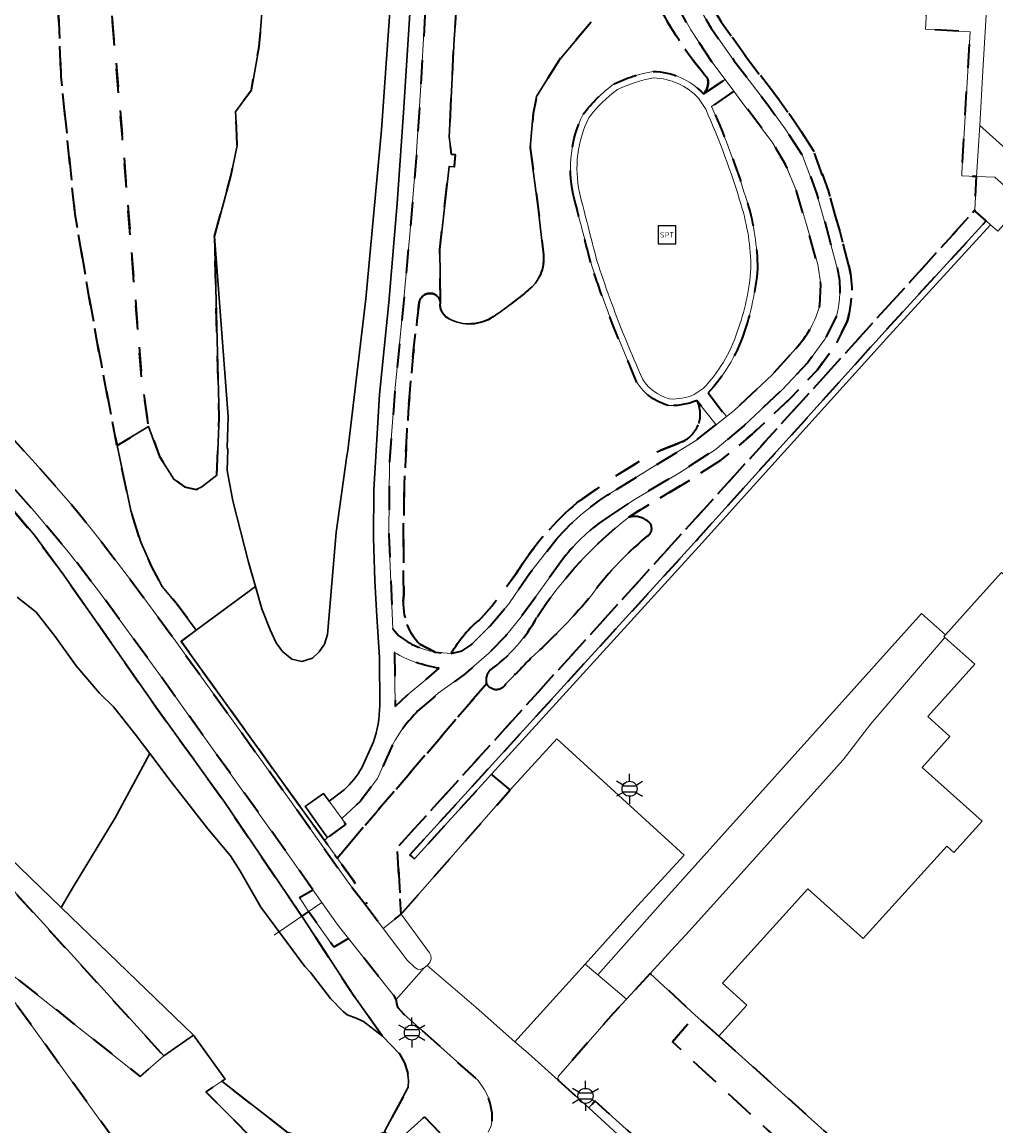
# Model space of a CAD drawing. Extents: x 105780 to 185197, y 477999 to 525027.
# Tile 341 of 562: x 107136 to 107218, y 479604 to 479697. Entities that reach past the tile are written whole.
import ezdxf
from ezdxf.enums import TextEntityAlignment as Align

# ---------------------------------------------------------------- set-up
doc = ezdxf.new("R2010")
doc.units = 0
doc.linetypes.add('XX-HIDDEN', pattern=[4, 2, -2])
for name, color, linetype, lineweight in [('B-GV-GR-HAAG_01-G', 252, 'GR-HAAG1', 13), ('B-GV-GR-MATERIAALGRENS-G', 252, 'XX-HIDDEN', 35), ('B-RO-IE-MEUBILAIR_WEGMEUBILAIR-S', 252, 'Continuous', 25), ('B-RO-IE-TERREINAFSCHEIDING_KUNSTMATIG_HEKWERK-G', 252, 'IE-TERREINAFSCHEIDING-KUNSTMATIG', 18), ('B-WE-GW-WATERGANG_SLOOT_INSTEEK-G', 252, 'Continuous', 30), ('B-XX-KG-KADASTRAAL_BEBOUWING-G', 252, 'Continuous', 20), ('B1-WE-OG-TERREIN_ERF-GV', 252, 'Continuous', 18), ('B1-WE-VH-VERHARDING_ASFALT-GV', 252, 'Continuous', 18), ('B1-WE-VH-VERHARDING_BETONSTRAATSTEEN-GV', 252, 'Continuous', 18), ('B1-WE-VH-VERHARDING_OPEN-GV', 252, 'Continuous', 18), ('B1-WE-VH-VERHARDING_STRAATBAKSTEEN-GV', 252, 'Continuous', 18), ('B1-WE-VH-VERHARDING_TEGEL-GV', 252, 'Continuous', 18), ('B1-WE-VH-VERHARDING_TEGEL_RUBBER-GV', 252, 'Continuous', 18)]:
    doc.layers.add(name, color=color, linetype=linetype, lineweight=lineweight)
doc.styles.add('NLCS-ISO', font='NLCS-ISO.ttf')
doc.linetypes.add('GR-HAAG1', pattern='A,6,[176,NLCS.shx,S=0.125,R=0,X=0,Y=0],-2', length=8)
doc.linetypes.add('IE-TERREINAFSCHEIDING-KUNSTMATIG', pattern='A,4,[82,NLCS.SHX,S=0.75,R=90,X=0,Y=0],4,-2', length=10)

# ---------------------------------------------------------------- blocks, each defined once
blk = doc.blocks.new('B-SIE-WEG_LICHTMAST-SO')
at = {"ltscale": 0.1}
for p, q in [((0, 1.27), (0, 2.53)), ((-1.1, 0.63), (-2.19, 1.27)), ((1.1, 0.63), (2.19, 1.27)), ((-1.1, -0.63), (-2.19, -1.27)), ((0, -1.27), (0, -2.53)), ((1.1, -0.63), (2.19, -1.27))]:
    blk.add_line(p, q, dxfattribs=at)
at = {"flags": 128}
for points in [[(-1.16, 0.5), (1.16, 0.5)], [(-1.16, -0.5), (1.16, -0.5)]]:
    blk.add_lwpolyline(points, dxfattribs=at)
at = {"ltscale": 0.1}
blk.add_circle((0, 0), 1.27, dxfattribs=at)
at = {"style": 'NLCS-ISO'}
blk.add_attdef('TYPE', text='', height=1.8, dxfattribs=at).set_placement((0, 2.53), align=Align.BOTTOM_CENTER)
blk = doc.blocks.new('SIE-WEG_SPEELTOESTEL-SO')
at = {"flags": 128}
blk.add_lwpolyline([(-0.75, -0.75), (0.75, -0.75), (0.75, 0.75), (-0.75, 0.75)], close=True, dxfattribs=at)
at = {"style": 'NLCS-ISO'}
blk.add_text('SPT', height=0.45, dxfattribs=at).set_placement((0, 0), align=Align.MIDDLE_CENTER)

msp = doc.modelspace()

# ---------------------------------------------------------------- linework, layer by layer
at = {"layer": 'B-GV-GR-HAAG_01-G', "flags": 128}
for points in [[(107187.182, 479654.915, 0.083243), (107179.465, 479646.541)], [(107188.577, 479654.709, 0.26805), (107187.182, 479654.915)], [(107188.618, 479653.232, 0.643864), (107188.577, 479654.709)], [(107183.816, 479648.06, -0.064944), (107188.618, 479653.232)], [(107178.931, 479643.052, 0.03017), (107183.816, 479648.06)], [(107179.465, 479646.541, -0.11002), (107175.443, 479641.985)], [(107176.797, 479640.877, 0.009794), (107178.931, 479643.052)], [(107175.443, 479641.985, 0.206024), (107175.196, 479640.918)], [(107175.196, 479640.918, 0.641747), (107176.797, 479640.877)]]:
    msp.add_lwpolyline(points, format="xyb", dxfattribs=at)
msp.add_lwpolyline([(107188.132, 479602.294), (107184.319, 479605.763), (107183.801, 479605.153), (107187.605, 479601.692), (107190.865, 479598.886), (107191.425, 479598.476), (107193.711, 479597.333), (107196.375, 479596.363), (107197.882, 479595.754), (107198.654, 479595.329), (107200.085, 479594.299), (107204.574, 479590.591), (107208.243, 479594.629), (107207.729, 479595.105), (107204.57, 479591.628), (107200.575, 479594.932), (107199.082, 479596.007), (107198.218, 479596.482), (107194.032, 479598.067), (107191.868, 479599.149)], close=True, dxfattribs=at)
at = {"layer": 'B-GV-GR-MATERIAALGRENS-G', "flags": 128}
for points in [[(107051.196, 480100.013), (107050.722, 480098.548), (107050.518, 480097.276), (107050.265, 480096.207), (107050.026, 480094.45), (107050.047, 480092.66), (107050.252, 480091.709), (107050.672, 480088.895), (107053.16, 480077.421), (107054.633, 480071.372), (107064.475, 480028.569), (107067.848, 480014.244), (107068.147, 480012.972), (107071.022, 480000), (107074.919, 479982.417), (107083.505, 479945.143), (107086.955, 479930.777), (107089.252, 479920.479), (107096.519, 479888.823), (107099.12, 479877.164), (107101.928, 479863.866), (107104.823, 479849.715), (107106.336, 479841.607), (107107.783, 479832.624), (107108.297, 479827.144), (107108.679, 479822.261), (107108.964, 479816.297), (107109.611, 479793.955), (107109.877, 479782.689), (107111.092, 479709.061), (107111.249, 479705.028), (107111.376, 479703.166), (107111.82, 479699.327), (107112.766, 479694.439), (107113.544, 479691.719), (107115.493, 479687.11), (107116.713, 479684.537), (107118, 479682.034), (107119.346, 479679.942), (107120.528, 479678.309), (107122.728, 479675.501), (107125.345, 479672.429), (107129.884, 479667.517), (107133.286, 479663.692), (107137.16, 479659.483), (107140.353, 479655.825), (107140.883, 479655.163), (107142.746, 479652.833), (107145.37, 479649.418), (107148.597, 479645.025), (107158.587, 479631.146), (107163.575, 479624.077), (107164.955, 479622.323), (107165.204, 479622.503), (107163.935, 479624.335), (107162.594, 479626.196), (107161.524, 479627.682), (107149.447, 479644.451), (107150.731, 479645.405), (107149.122, 479647.567), (107147.857, 479649.079), (107146.964, 479650.804), (107146.065, 479652.803), (107145.219, 479655.486), (107144.054, 479660.951), (107142.704, 479667.901), (107141.73, 479673.25), (107140.511, 479680.442), (107139.331, 479692.047), (107138.877, 479703.361), (107138.851, 479704.532), (107138.647, 479713.756), (107138.23, 479725.669), (107138.298, 479738.124), (107137.846, 479749.266), (107137.652, 479762.741), (107137.667, 479775.245), (107137.425, 479786.957), (107137.438, 479799.564), (107137.09, 479820.75), (107138.363, 479811.13), (107138.558, 479803.044), (107138.971, 479790.532), (107139.813, 479777.208), (107140.495, 479770.329), (107140.81, 479763.032), (107141.437, 479753.193), (107141.573, 479744.729), (107141.96, 479734.919), (107142.359, 479726.94), (107143.335, 479700.499), (107144.508, 479686.892), (107146.139, 479666.453), (107146.704, 479662.565), (107147.632, 479660.037), (107148.838, 479658.114), (107149.741, 479657.484), (107150.721, 479657.249), (107151.196, 479657.464), (107152.46, 479658.448), (107152.659, 479663.342), (107152.262, 479678.556), (107153.651, 479683.649), (107154.18, 479686.229), (107154.114, 479687.75), (107154.048, 479689.073), (107155.371, 479690.925), (107156.032, 479694.563), (107156.76, 479703.691), (107156.495, 479710.571), (107157.024, 479712.886), (107156.958, 479714.341), (107157.686, 479719.566), (107158.149, 479720.956), (107157.844, 479723.602), (107158.413, 479730.811), (107157.884, 479740.667), (107157.024, 479753.499), (107156.429, 479760.246), (107156.892, 479761.966), (107157.09, 479763.818), (107157.09, 479766.332), (107157.355, 479767.787), (107157.223, 479772.02), (107156.363, 479773.409), (107156.561, 479774.468), (107157.09, 479777.246), (107156.627, 479781.148), (107156.561, 479785.382), (107157.289, 479789.02), (107157.355, 479792.724), (107157.355, 479794.444), (107155.834, 479796.362), (107155.834, 479797.42), (107157.09, 479801.852), (107157.715, 479804.491), (107157.752, 479804.498), (107158.281, 479811.245), (107157.818, 479818.719), (107157.09, 479819.315), (107157.156, 479820.77), (107157.156, 479828.84), (107157.289, 479834.197), (107157.553, 479838.828), (107158.546, 479843.392), (107158.942, 479847.294), (107158.985, 479847.328), (107158.083, 479853.578), (107158.678, 479868.13), (107159.538, 479880.698), (107159.607, 479883.987), (107159.339, 479887.247), (107159.075, 479893.993), (107158.612, 479896.309), (107157.686, 479900.806), (107157.024, 479905.437), (107158.083, 479911.853), (107158.149, 479916.02), (107157.686, 479919.129), (107156.363, 479918.864), (107155.304, 479920.253), (107154.378, 479923.627), (107153.783, 479927.331), (107153.651, 479930.44), (107155.767, 479935.07), (107156.826, 479937.044), (107156.492, 479937.773), (107156.241, 479938.692), (107156.325, 479940.197), (107155.823, 479941.097), (107155.823, 479942.036), (107156.11, 479942.762), (107155.942, 479943.778), (107155.327, 479944.977), (107154.72, 479947.006), (107152.149, 479961.721), (107152.138, 479962.334), (107151.882, 479963.09), (107150.417, 479965.957), (107149.526, 479970.276), (107148.521, 479975.632), (107148.292, 479976.499), (107148.085, 479977.079), (107147.765, 479977.723), (107147.229, 479978.35), (107146.945, 479979.231), (107146.882, 479980.525), (107146.314, 479982.757), (107145.404, 479986.857), (107144.384, 479990.985), (107143.679, 479994.542), (107142.446, 479998.383), (107142.118, 480000), (107141.952, 480000.818), (107139.815, 480006.81), (107139.177, 480008.296), (107137.933, 480010.403), (107137.48, 480011.361), (107137.312, 480012.378), (107137.161, 480012.944), (107136.735, 480013.758), (107111.432, 480006.816), (107105.728, 480031.759), (107104.221, 480038.042), (107102.028, 480037.596), (107096.316, 480062.441), (107089.312, 480093.208), (107091.322, 480093.737), (107090.049, 480100.013)], [(107171.313, 479673.064), (107171.255, 479677.459), (107172.033, 479684.466), (107172.489, 479684.425), (107172.581, 479685.443), (107172.247, 479685.473), (107172.044, 479686.966), (107172.463, 479695.18), (107173.105, 479703.688), (107173.654, 479714.207), (107174.113, 479724.817), (107174.928, 479735.215), (107174.93, 479744.584), (107174.563, 479754.815), (107174.487, 479762.628), (107174.058, 479770.219), (107174.269, 479777.723), (107174.175, 479779.224)], [(107172.796, 479737.323), (107172.333, 479728.83), (107171.63, 479720.114), (107170.988, 479711.596), (107170.474, 479703.138), (107169.998, 479697.178), (107169.612, 479690.839), (107169.238, 479684.852), (107168.71, 479678.734), (107168.11, 479672.094), (107167.49, 479665.826), (107167.01, 479659.668), (107166.953, 479653.44), (107167.282, 479645.514), (107167.807, 479644.931)], [(107175.196, 479640.918), (107165.859, 479630.011), (107162.594, 479626.196), (107163.935, 479624.335), (107165.204, 479622.503), (107164.955, 479622.323), (107166.469, 479620.262), (107167.996, 479621.488), (107167.65, 479627.071), (107216.338, 479680.782), (107216.387, 479681.941), (107216.457, 479683.616), (107215.227, 479683.675), (107215.241, 479683.922), (107215.926, 479695.81), (107212.155, 479696.029), (107212.582, 479703.391)], [(107192.036, 479700.528), (107192.845, 479698.27), (107194.105, 479696.107), (107196.021, 479693.404), (107198.885, 479689.668), (107200.346, 479687.638), (107201.805, 479685.385), (107203.024, 479682.126), (107203.975, 479678.735), (107204.76, 479675.784)], [(107193.02, 479700.748), (107193.755, 479698.694), (107194.947, 479696.649), (107196.826, 479693.998), (107199.688, 479690.264), (107201.172, 479688.202), (107202.704, 479685.837), (107203.975, 479682.437), (107204.94, 479678.999), (107205.732, 479676.02)], [(107205.732, 479676.02), (107204.94, 479678.999), (107203.975, 479682.437), (107202.704, 479685.837), (107201.172, 479688.202), (107199.688, 479690.264), (107196.826, 479693.998), (107194.947, 479696.649), (107193.755, 479698.694), (107193.02, 479700.748)], [(107193.454, 479690.581), (107195.279, 479691.783), (107194.159, 479693.275), (107192.391, 479695.964), (107191.213, 479698.093)], [(107184.009, 479696.628), (107181.296, 479693.429), (107179.395, 479690.355), (107179.105, 479688.921), (107178.86, 479686.029), (107179.543, 479680.916), (107179.978, 479677.033)], [(107196.009, 479690.81), (107194.15, 479689.503), (107194.453, 479688.815)], [(107203.261, 479672.756), (107203.355, 479674.529), (107203.084, 479676.206), (107202.135, 479679.587), (107201.298, 479682.391), (107200.379, 479684.639), (107199.263, 479686.516), (107196.699, 479689.891), (107196.009, 479690.81)], [(107187.857, 479666.263), (107185.77, 479671.263), (107184.918, 479673.557)], [(107204.677, 479671.856), (107203.697, 479669.913), (107202.258, 479667.952), (107200.09, 479665.649), (107196.892, 479662.656), (107194.45, 479660.602), (107191.433, 479658.667), (107187.702, 479656.45), (107185.487, 479654.969)], [(107205.57, 479671.406), (107204.552, 479669.388), (107203.028, 479667.311), (107200.796, 479664.941), (107197.556, 479661.908), (107195.044, 479659.795), (107191.959, 479657.816), (107188.236, 479655.604), (107187.182, 479654.915)], [(107187.182, 479654.915), (107188.236, 479655.604), (107191.959, 479657.816), (107195.044, 479659.795), (107197.556, 479661.908), (107200.796, 479664.941), (107203.028, 479667.311), (107204.552, 479669.388), (107205.57, 479671.406)], [(107193.844, 479665.386), (107195.389, 479663.395), (107196.043, 479663.913), (107199.248, 479666.915), (107201.239, 479669.135)], [(107186.125, 479657.247), (107189.544, 479659.353), (107192.801, 479661.346), (107194.518, 479662.706), (107192.893, 479664.747)], [(107191.675, 479661.269), (107189.035, 479660.214), (107185.573, 479658.081), (107182.792, 479656.127)], [(107182.792, 479656.127), (107185.573, 479658.081), (107189.035, 479660.214), (107191.675, 479661.269)], [(107172.21, 479643.432), (107173.12, 479643.66), (107173.878, 479644.163), (107175.504, 479645.755), (107177.054, 479647.629), (107178.817, 479650.161), (107181.051, 479653.027)], [(107181.677, 479651.46), (107178.102, 479646.532), (107176.794, 479644.909), (107175.385, 479643.463), (107173.269, 479641.634), (107171.119, 479640.086), (107169.405, 479638.593)], [(107169.562, 479644.213), (107170.867, 479643.545), (107172.21, 479643.432)], [(107170.867, 479643.545), (107169.562, 479644.213)], [(107167.442, 479643.517), (107167.495, 479638.978), (107168.67, 479640.073), (107169.825, 479641.008), (107171.198, 479642.198)], [(107167.273, 479635.753), (107166.011, 479632.911), (107164.557, 479630.994), (107162.983, 479629.522), (107163.324, 479629.051), (107163.228, 479628.968), (107162.08, 479628.137), (107161.781, 479627.92), (107161.524, 479627.682), (107162.594, 479626.196), (107165.859, 479630.011), (107175.196, 479640.918)]]:
    msp.add_lwpolyline(points, dxfattribs=at)
for points in [[(107143.335, 479700.499), (107142.359, 479726.94), (107141.96, 479734.919), (107141.573, 479744.729), (107141.437, 479753.193), (107140.81, 479763.032), (107140.495, 479770.329), (107139.813, 479777.208), (107138.971, 479790.532), (107138.558, 479803.044), (107138.363, 479811.13), (107137.09, 479820.75), (107137.438, 479799.564), (107137.425, 479786.957), (107137.667, 479775.245), (107137.652, 479762.741), (107137.846, 479749.266), (107138.298, 479738.124), (107138.23, 479725.669), (107138.647, 479713.756), (107138.851, 479704.532), (107138.877, 479703.361), (107139.331, 479692.047), (107140.511, 479680.442), (107141.73, 479673.25), (107142.704, 479667.901), (107144.054, 479660.951), (107146.704, 479662.565), (107146.139, 479666.453), (107144.508, 479686.892)], [(107160.554, 479623.528), (107158.593, 479626.34), (107147.574, 479641.752), (107142.494, 479648.722), (107139.977, 479651.968), (107137.066, 479655.439), (107125.679, 479668.16), (107122.594, 479671.513), (107120.874, 479673.493), (107119.046, 479675.711), (107117.441, 479677.916), (107116.138, 479679.598), (107114.821, 479681.16), (107113.581, 479682.312), (107112.297, 479683.139), (107111.174, 479683.645), (107109.97, 479683.926), (107108.602, 479683.93), (107107.036, 479683.553), (107103.494, 479682.056), (107091.961, 479676.019), (107089.324, 479674.593), (107086.774, 479673.117), (107084.111, 479671.313), (107081.941, 479669.674), (107079.975, 479668.074), (107078.065, 479666.253), (107076.294, 479664.332), (107074.646, 479662.261), (107073.338, 479660.333), (107071.77, 479657.715), (107070.674, 479655.45), (107068.751, 479650.362), (107066.909, 479643.924), (107062.207, 479625.228), (107057.265, 479605.02), (107056.412, 479601.819), (107055.332, 479598.032), (107054.16, 479594.568), (107053.213, 479592.529), (107052.229, 479590.591), (107050.441, 479587.917), (107048.176, 479585.13), (107045.666, 479582.611), (107043.615, 479580.958), (107041.358, 479579.368), (107039.046, 479577.932), (107036.678, 479576.716), (107034.391, 479575.725), (107032.302, 479575.046), (107030.122, 479574.587), (107026.765, 479574.016), (107021.88, 479573.703), (107012.648, 479573.215), (107010.765, 479573.115), (107010.803, 479572.777), (107010.819, 479572.639), (107010.615, 479572.627), (107010.885, 479571.972), (107011.317, 479571.759), (107012.038, 479571.638), (107012.566, 479571.769), (107013.032, 479571.557), (107026.24, 479572.243), (107035.235, 479574.683), (107039.007, 479576.597), (107041.927, 479578.389), (107044.386, 479580.12), (107047.09, 479582.386), (107049.468, 479584.697), (107052.112, 479588.159), (107053.841, 479591.191), (107055.095, 479594.041), (107056.368, 479597.611), (107057.429, 479601.449), (107058.322, 479605.18), (107059.644, 479611.179), (107062.033, 479621.512), (107065.319, 479634.602), (107067.997, 479644.992), (107071.002, 479653.799), (107072.771, 479657.327), (107073.257, 479658.125), (107074.702, 479660.5), (107077.065, 479663.528), (107080.19, 479666.83), (107083.518, 479669.504), (107087.33, 479671.949), (107091.661, 479674.131), (107096.681, 479676.09), (107101.611, 479677.498), (107105.36, 479678.128), (107108.656, 479678.355), (107111.098, 479677.759), (107113.253, 479677.003), (107115.622, 479675.84), (107117.766, 479674.023), (107122.269, 479669.214), (107130.5, 479660.499), (107134.594, 479656.348), (107137.089, 479653.392), (107139.574, 479650.043), (107147.328, 479638.941), (107153.132, 479630.89), (107159.566, 479621.398), (107159.625, 479621.307), (107160.183, 479621.688), (107159.425, 479622.889)], [(107177.187, 479631.937), (107175.6, 479633.269), (107169.105, 479626.141), (107168.734, 479626.476), (107192.985, 479653.09), (107197.824, 479658.455), (107208.776, 479670.597), (107217.28, 479679.88), (107216.352, 479680.712), (107216.338, 479680.782), (107167.65, 479627.071), (107167.996, 479621.488)], [(107118.742, 479611.429), (107120.497, 479613.136), (107124.294, 479618), (107121.551, 479620.471), (107119.162, 479622.761), (107117.304, 479624.444), (107116.236, 479625.221), (107114.09, 479626.442), (107112.586, 479627.645), (107110.795, 479629.942), (107109.46, 479632.028), (107108.822, 479634.544), (107108.835, 479635.338), (107108.925, 479636.187), (107109.387, 479636.99), (107109.912, 479637.69), (107110.614, 479638.338), (107111.501, 479638.955), (107112.422, 479639.179), (107113.257, 479639.253), (107114.01, 479639.09), (107114.736, 479638.745), (107115.509, 479638.292), (107116.265, 479637.691), (107117.478, 479636.491), (107122.862, 479630.445), (107126.403, 479625.887), (107127.558, 479623.781), (107127.844, 479623.661), (107128.381, 479623.333), (107129.262, 479622.435), (107131.288, 479619.754), (107131.802, 479619.074), (107145.994, 479607.812), (107147.986, 479609.529), (107130.8, 479628.4), (107126.723, 479632.428), (107117.38, 479642.855), (107115.471, 479644.61), (107113.56, 479645.844), (107112.655, 479646.305), (107111.603, 479646.621), (107110.481, 479646.784), (107109.255, 479646.867), (107107.995, 479646.86), (107106.793, 479646.686), (107105.709, 479646.39), (107104.732, 479645.979), (107103.529, 479645.331), (107102.464, 479644.54), (107101.59, 479643.693), (107100.621, 479642.589), (107099.928, 479641.562), (107099.612, 479640.625), (107102.826, 479629.058), (107103.505, 479624.368), (107103.418, 479623.049), (107102.253, 479615.498), (107100.86, 479606.465), (107096.309, 479571.716), (107096.235, 479563.254), (107096.384, 479562.089), (107097.273, 479559.701), (107097.887, 479558.425), (107099.175, 479556.727), (107100.488, 479555.496), (107113.134, 479548.131), (107128.379, 479539.827), (107129.2, 479539.38), (107145.808, 479530.084), (107151.067, 479527.663), (107152.164, 479527.308), (107153.159, 479527.277), (107154.355, 479527.502), (107155.489, 479527.819), (107156.483, 479528.247), (107157.166, 479528.66), (107157.877, 479529.214), (107158.471, 479529.823), (107159.471, 479531.163), (107159.724, 479531.843), (107159.818, 479532.625), (107159.776, 479533.343), (107159.395, 479534.212), (107157.234, 479543.585), (107157.208, 479546.452), (107155.632, 479546.643), (107154.785, 479546.484), (107153.758, 479546.013), (107152.805, 479545.396), (107151.494, 479544.446), (107150.495, 479543.523), (107148.039, 479540.983), (107142.673, 479542.345), (107139.693, 479543.148), (107137.093, 479544.222), (107135.843, 479544.871), (107127.931, 479549.958), (107123.362, 479552.205), (107118.104, 479555.149), (107111.614, 479559.074), (107109.044, 479561.004), (107107.779, 479562.325), (107107.078, 479563.396), (107106.595, 479564.602), (107106.212, 479565.992), (107105.963, 479567.51), (107106.034, 479571.98), (107106.472, 479576.427), (107107.202, 479583.831), (107107.006, 479584.375), (107106.85, 479585.077), (107106.831, 479585.519), (107106.893, 479585.919), (107107.344, 479587.002), (107107.604, 479587.472), (107107.798, 479588.011), (107108.205, 479591.225), (107108.941, 479599.937), (107109.127, 479601.739), (107110.471, 479607.849), (107111.276, 479608.553), (107112.392, 479609.325), (107112.883, 479609.538), (107113.828, 479609.838), (107115.371, 479610.027), (107115.745, 479609.908), (107116.169, 479609.577), (107116.704, 479608.116), (107116.857, 479609.106), (107117.311, 479609.93)], [(107173.287, 479600.915), (107173.729, 479601.233), (107174.218, 479601.682), (107174.937, 479602.539), (107175.32, 479603.115), (107175.586, 479603.64), (107175.667, 479604.168), (107175.67, 479604.705), (107175.484, 479605.559), (107175.287, 479606.144), (107175.026, 479606.665), (107174.473, 479607.471), (107168.231, 479613.048), (107167.752, 479613.578), (107167.647, 479613.813), (107167.572, 479614.294), (107167.425, 479614.547), (107163.561, 479619.414), (107162.309, 479618.682), (107160.183, 479621.688), (107159.625, 479621.307), (107164.033, 479614.556), (107166.417, 479611.198), (107167.861, 479609.703), (107168.274, 479608.959), (107168.532, 479608.156), (107168.623, 479607.46), (107168.588, 479606.909), (107166.583, 479603.165), (107167.382, 479602.072), (107169.962, 479604.414)], [(107156.122, 479581.898), (107150.739, 479592.864), (107150.677, 479592.99), (107149.751, 479594.27), (107131.802, 479619.074), (107131.288, 479619.754), (107128.191, 479615.206), (107124.915, 479609.917), (107124.546, 479609.234), (107124.119, 479607.655), (107124.181, 479606.965), (107124.464, 479606.205), (107128.112, 479600.381), (107134.567, 479590.075), (107134.822, 479588.825), (107135.005, 479586.516), (107135.017, 479585.541), (107134.795, 479584.547), (107134.437, 479583.818), (107133.997, 479583.127), (107132.79, 479581.784), (107131.952, 479580.983), (107135.214, 479573.923), (107137.093, 479574.152), (107140.926, 479574.213), (107141.568, 479573.913), (107142.679, 479573.069), (107143.472, 479572.129), (107144.001, 479571.287), (107147.454, 479558.181), (107147.496, 479558.021), (107148.595, 479554.037), (107148.667, 479553.006), (107148.35, 479551.834), (107145.185, 479546.258), (107142.673, 479542.345), (107148.039, 479540.983), (107149.161, 479546.021), (107150.365, 479550.014), (107150.826, 479550.457), (107151.371, 479550.754), (107152.208, 479550.817), (107155.341, 479550.492), (107160.084, 479549.599), (107163.71, 479549.323), (107156.546, 479580.078)], [(107190.857, 479610.709), (107192.772, 479612.97), (107188.974, 479616.482), (107186.966, 479614.307), (107185.85, 479613.098), (107181.245, 479607.84), (107181.182, 479607.649), (107181.232, 479607.49), (107183.801, 479605.153), (107184.319, 479605.763), (107188.132, 479602.294), (107191.868, 479599.149), (107194.032, 479598.067), (107198.218, 479596.482), (107199.082, 479596.007), (107200.575, 479594.932), (107204.57, 479591.628), (107207.729, 479595.105), (107207.142, 479595.648)], [(107194.766, 479611.204), (107192.772, 479612.97), (107190.857, 479610.709), (107207.142, 479595.648), (107207.729, 479595.105), (107208.243, 479594.629), (107208.301, 479594.693), (107210.572, 479597.001)], [(107158.484, 479603.058), (107152.883, 479607.404), (107151.547, 479606.517), (107156.468, 479601.556), (107158.016, 479600.366), (107159.841, 479599.492), (107161.389, 479599.215), (107163.969, 479599.77), (107165.914, 479600.881), (107167.382, 479602.072), (107166.583, 479603.165), (107166.519, 479603.045), (107162.829, 479601.772)]]:
    msp.add_lwpolyline(points, close=True, dxfattribs=at)
for points in [[(107189.778, 479697.767, 0.043737), (107193.821, 479691.849)], [(107193.821, 479691.849, -0.043737), (107189.778, 479697.767)], [(107185.938, 479691.415, -0.072856), (107189.214, 479692.472)], [(107189.214, 479692.472, -0.20346), (107193.454, 479690.581)], [(107183.324, 479688.857, -0.075019), (107185.938, 479691.415)], [(107193.821, 479691.849, -0.257965), (107193.454, 479690.581)], [(107193.454, 479690.581, 0.257965), (107193.821, 479691.849)], [(107182.481, 479682.142, -0.170207), (107183.324, 479688.857)], [(107194.453, 479688.815, -0.029652), (107197.165, 479681.393)], [(107183.961, 479676.37, -0.002768), (107182.481, 479682.142)], [(107197.165, 479681.393, -0.072314), (107198.01, 479675.848)], [(107179.978, 479677.033, -0.255776), (107178.7, 479674.038)], [(107184.918, 479673.557, -0.00745), (107183.961, 479676.37)], [(107198.01, 479675.848, -0.067054), (107196.831, 479670.342)], [(107204.76, 479675.784, -0.118382), (107204.677, 479671.856)], [(107205.732, 479676.02, -0.128847), (107205.57, 479671.406)], [(107205.57, 479671.406, 0.128847), (107205.732, 479676.02)], [(107171.313, 479673.064, 0.817674), (107169.513, 479673.012)], [(107169.513, 479673.012, -0.817674), (107171.313, 479673.064)], [(107178.7, 479674.038, -0.026089), (107175.756, 479671.805)], [(107169.513, 479673.012, 0.03752), (107168.217, 479648.415)], [(107168.217, 479648.415, -0.03752), (107169.513, 479673.012)], [(107172.039, 479671.633, -0.352004), (107171.313, 479673.064)], [(107201.239, 479669.135, 0.120354), (107203.261, 479672.756)], [(107175.756, 479671.805, -0.279806), (107172.039, 479671.633)], [(107196.831, 479670.342, -0.109155), (107193.844, 479665.386)], [(107190.5, 479664.337, -0.190643), (107187.857, 479666.263)], [(107192.893, 479664.747, -0.120327), (107190.5, 479664.337)], [(107192.893, 479664.747, -0.424484), (107191.675, 479661.269)], [(107191.675, 479661.269, 0.424484), (107192.893, 479664.747)], [(107181.051, 479653.027, -0.081755), (107186.125, 479657.247)], [(107182.792, 479656.127, 0.072326), (107178.016, 479650.691)], [(107178.016, 479650.691, -0.072326), (107182.792, 479656.127)], [(107179.465, 479646.541, -0.083243), (107187.182, 479654.915)], [(107185.487, 479654.969, 0.08622), (107181.677, 479651.46)], [(107187.182, 479654.915, -0.26805), (107188.577, 479654.709)], [(107188.577, 479654.709, -0.643864), (107188.618, 479653.232)], [(107188.618, 479653.232, 0.064944), (107183.816, 479648.06)], [(107178.016, 479650.691, -0.035119), (107174.745, 479646.406)], [(107174.745, 479646.406, 0.035119), (107178.016, 479650.691)], [(107168.217, 479648.415, 0.233904), (107169.562, 479644.213)], [(107169.562, 479644.213, -0.233904), (107168.217, 479648.415)], [(107183.816, 479648.06, -0.03017), (107178.931, 479643.052)], [(107175.443, 479641.985, 0.11002), (107179.465, 479646.541)], [(107174.745, 479646.406, 0.097987), (107172.21, 479643.432)], [(107172.21, 479643.432, -0.097987), (107174.745, 479646.406)], [(107167.807, 479644.931, 0.126041), (107170.867, 479643.545)], [(107171.198, 479642.198, -0.09446), (107167.442, 479643.517)], [(107178.931, 479643.052, -0.009794), (107176.797, 479640.877)], [(107175.196, 479640.918, -0.206024), (107175.443, 479641.985)], [(107176.797, 479640.877, -0.641747), (107175.196, 479640.918)], [(107169.405, 479638.593, 0.072426), (107167.273, 479635.753)]]:
    msp.add_lwpolyline(points, format="xyb", dxfattribs=at)
at = {"layer": 'B-RO-IE-TERREINAFSCHEIDING_KUNSTMATIG_HEKWERK-G', "flags": 128}
for points in [[(107163.935, 479624.335), (107149.447, 479644.451), (107150.731, 479645.405), (107155.721, 479649.076)], [(107161.304, 479622.453), (107159.625, 479621.307), (107157.287, 479619.711)]]:
    msp.add_lwpolyline(points, dxfattribs=at)
at = {"layer": 'B-WE-GW-WATERGANG_SLOOT_INSTEEK-G', "flags": 128}
for points in [[(107166.196, 479639.043), (107166.156, 479643.085), (107165.937, 479646.557), (107165.765, 479649.543), (107165.667, 479653.189), (107165.678, 479657.233), (107166.178, 479665.254), (107166.944, 479672.991), (107167.653, 479681.352), (107168.195, 479689.013), (107168.757, 479697.809), (107169.412, 479706.38), (107169.966, 479714.709), (107170.691, 479724.042), (107171.215, 479732.239), (107171.468, 479736.538), (107171.572, 479738.974), (107171.568, 479741.332), (107171.459, 479744.479), (107170.761, 479762.8)], [(107174.563, 479754.815), (107174.93, 479744.584), (107174.928, 479735.215), (107174.113, 479724.817), (107173.654, 479714.207), (107173.105, 479703.688), (107172.463, 479695.18), (107172.044, 479686.966), (107172.247, 479685.473), (107172.581, 479685.443), (107172.489, 479684.425), (107172.033, 479684.466), (107171.255, 479677.459), (107171.313, 479673.064)], [(107167.55, 479704.675), (107166.336, 479687.56), (107165.026, 479673.317), (107163.506, 479660.532), (107163.421, 479660.073), (107162.518, 479653.625), (107161.784, 479645.022), (107161.528, 479644.229), (107161.081, 479643.587), (107160.528, 479643.044), (107159.628, 479642.768), (107158.768, 479642.954), (107157.984, 479643.604), (107157.472, 479644.328), (107156.952, 479645.428), (107156.263, 479647.192), (107155.723, 479649.07), (107150.731, 479645.405), (107149.447, 479644.451), (107161.524, 479627.682), (107161.781, 479627.92), (107161.594, 479628.182), (107160.013, 479630.401), (107159.905, 479630.552), (107160.22, 479630.772), (107161.454, 479631.634), (107161.918, 479630.993), (107163.187, 479631.958)], [(107156.76, 479703.691), (107156.032, 479694.563), (107155.371, 479690.925), (107154.048, 479689.073), (107154.114, 479687.75), (107154.18, 479686.229), (107153.651, 479683.649), (107152.262, 479678.556), (107153.408, 479663.379), (107153.346, 479660.76), (107153.376, 479660.609), (107153.337, 479658.862), (107153.804, 479656.306), (107155.133, 479651.119), (107155.723, 479649.07), (107156.263, 479647.192), (107156.952, 479645.428), (107157.472, 479644.328), (107157.984, 479643.604), (107158.768, 479642.954), (107159.628, 479642.768), (107160.528, 479643.044), (107161.081, 479643.587), (107161.528, 479644.229), (107161.784, 479645.022), (107162.518, 479653.625), (107163.421, 479660.073), (107163.506, 479660.532), (107165.026, 479673.317), (107166.336, 479687.56), (107167.55, 479704.675)], [(107179.978, 479677.033), (107179.543, 479680.916), (107178.86, 479686.029), (107179.105, 479688.921), (107179.395, 479690.355), (107181.296, 479693.429), (107184.009, 479696.628)], [(107135.629, 479648.192), (107137.248, 479646.91), (107138.85, 479644.876), (107140.615, 479642.383), (107142.565, 479640.083), (107143.753, 479638.946), (107145.583, 479636.626), (107146.806, 479635.01), (107148.619, 479632.615), (107151.697, 479628.656), (107153.6, 479626.381), (107154.398, 479625.162), (107156.162, 479622.063), (107159.867, 479617.057), (107160.341, 479616.555), (107162.046, 479614.363), (107163.097, 479613.274), (107163.455, 479612.988), (107164.205, 479612.719), (107164.822, 479612.433), (107166.417, 479611.198), (107164.033, 479614.556), (107159.625, 479621.307), (107159.566, 479621.398), (107153.132, 479630.89), (107147.328, 479638.941), (107139.574, 479650.043), (107137.089, 479653.392), (107134.594, 479656.348)], [(107129.689, 479631.349), (107139.347, 479622.038), (107140.387, 479623.814), (107143.886, 479629.578), (107146.806, 479635.01), (107145.583, 479636.626), (107143.753, 479638.946), (107142.565, 479640.083), (107140.615, 479642.383), (107138.85, 479644.876), (107137.248, 479646.91), (107135.629, 479648.192)], [(107164.675, 479633.811), (107165.651, 479635.989)], [(107166.583, 479603.165), (107168.588, 479606.909), (107168.623, 479607.46), (107168.532, 479608.156), (107168.274, 479608.959), (107167.861, 479609.703), (107166.417, 479611.198), (107164.822, 479612.433), (107164.205, 479612.719), (107163.455, 479612.988), (107163.097, 479613.274), (107162.046, 479614.363), (107160.341, 479616.555), (107159.867, 479617.057), (107156.162, 479622.063), (107154.398, 479625.162), (107153.6, 479626.381), (107151.697, 479628.656), (107148.619, 479632.615), (107146.806, 479635.01), (107143.886, 479629.578), (107140.387, 479623.814), (107139.347, 479622.038), (107150.492, 479611.293), (107153.152, 479607.58), (107152.883, 479607.404), (107158.484, 479603.058)], [(107130.8, 479628.4), (107147.986, 479609.529), (107150.492, 479611.293), (107139.347, 479622.038), (107129.689, 479631.349)]]:
    msp.add_lwpolyline(points, dxfattribs=at)
for points in [[(107217.653, 479679.546), (107217.28, 479679.88), (107208.776, 479670.597), (107197.824, 479658.455), (107192.985, 479653.09), (107168.734, 479626.476), (107169.105, 479626.141), (107175.6, 479633.269), (107193.356, 479652.755), (107198.195, 479658.12), (107209.146, 479670.261)], [(107153.337, 479658.862), (107153.376, 479660.609), (107153.346, 479660.76), (107153.408, 479663.379), (107152.262, 479678.556), (107152.659, 479663.342), (107152.46, 479658.448), (107151.196, 479657.464), (107150.721, 479657.249), (107149.741, 479657.484), (107148.838, 479658.114), (107147.632, 479660.037), (107146.704, 479662.565), (107144.054, 479660.951), (107145.219, 479655.486), (107146.065, 479652.803), (107146.964, 479650.804), (107147.857, 479649.079), (107149.122, 479647.567), (107150.731, 479645.405), (107155.723, 479649.07), (107155.133, 479651.119), (107153.804, 479656.306)]]:
    msp.add_lwpolyline(points, close=True, dxfattribs=at)
for points in [[(107178.7, 479674.038, 0.255776), (107179.978, 479677.033)], [(107175.756, 479671.805, 0.026089), (107178.7, 479674.038)], [(107171.313, 479673.064, 0.352004), (107172.039, 479671.633)], [(107172.039, 479671.633, 0.279806), (107175.756, 479671.805)], [(107165.651, 479635.989, 0.078856), (107166.196, 479639.043)], [(107163.187, 479631.958, 0.082933), (107164.675, 479633.811)]]:
    msp.add_lwpolyline(points, format="xyb", dxfattribs=at)
at = {"layer": 'B-XX-KG-KADASTRAAL_BEBOUWING-G', "flags": 128}
for points in [[(107216.747, 479687.902), (107221.973, 479683.239), (107237.778, 479669.137), (107249.548, 479682.317), (107250.603, 479683.498), (107259.541, 479693.499), (107249.158, 479702.787), (107249.089, 479702.848), (107248.969, 479702.714), (107226.944, 479711.706), (107224.497, 479712.699), (107218.528, 479715.142), (107218.349, 479715.215), (107218.344, 479715.129), (107217.009, 479692.509)], [(107216.457, 479683.616), (107216.387, 479681.941), (107216.338, 479680.782), (107216.352, 479680.712), (107217.28, 479679.88), (107217.653, 479679.546), (107218.256, 479679.006), (107220.422, 479681.413), (107218.016, 479683.559)]]:
    msp.add_lwpolyline(points, close=True, dxfattribs=at)
for points in [[(107241.169, 479602.611), (107243.509, 479605.215), (107232.032, 479615.528), (107236.775, 479620.807), (107223.72, 479632.539), (107230.231, 479639.784), (107218.565, 479650.268), (107216.006, 479647.421), (107213.85, 479645.021), (107213.708, 479644.863), (107213.784, 479644.794), (107216.311, 479642.524), (107212.355, 479638.12), (107214.229, 479636.436), (107211.89, 479633.833), (107216.933, 479629.301), (107214.56, 479626.66), (107213.956, 479627.203), (107206.921, 479619.416), (107202.268, 479623.619), (107195.069, 479615.65), (107197.109, 479613.807), (107194.766, 479611.204), (107210.572, 479597.001)], [(107149.751, 479594.27), (107131.802, 479619.074), (107131.288, 479619.754), (107128.191, 479615.206), (107124.915, 479609.917), (107124.546, 479609.234), (107124.119, 479607.655), (107124.181, 479606.965), (107124.464, 479606.205), (107128.112, 479600.381)]]:
    msp.add_lwpolyline(points, dxfattribs=at)
at = {"layer": 'B1-WE-OG-TERREIN_ERF-GV', "flags": 128}
msp.add_lwpolyline([(107216.747, 479687.902), (107216.457, 479683.616), (107218.016, 479683.559), (107220.422, 479681.413), (107221.973, 479683.239)], close=True, dxfattribs=at)
msp.add_lwpolyline([(107218.256, 479679.006), (107217.653, 479679.546), (107209.146, 479670.261), (107198.195, 479658.12), (107193.356, 479652.755), (107175.6, 479633.269), (107177.187, 479631.937), (107181.11, 479636.242), (107191.823, 479626.44), (107187.89, 479622.166), (107183.481, 479617.277), (107184.555, 479616.362), (107190.051, 479622.534), (107211.842, 479646.81), (107213.85, 479645.021), (107216.006, 479647.421), (107218.565, 479650.268)], dxfattribs=at)
at = {"layer": 'B1-WE-VH-VERHARDING_ASFALT-GV', "flags": 128}
for points in [[(107170.761, 479762.8), (107171.459, 479744.479), (107171.568, 479741.332), (107171.572, 479738.974), (107171.468, 479736.538), (107171.215, 479732.239), (107170.691, 479724.042), (107169.966, 479714.709), (107169.412, 479706.38), (107168.757, 479697.809), (107168.195, 479689.013), (107167.653, 479681.352), (107166.944, 479672.991), (107166.178, 479665.254), (107165.678, 479657.233), (107165.667, 479653.189), (107165.765, 479649.543), (107165.937, 479646.557), (107166.156, 479643.085), (107166.196, 479639.043)], [(107167.807, 479644.931), (107167.282, 479645.514), (107166.953, 479653.44), (107167.01, 479659.668), (107167.49, 479665.826), (107168.11, 479672.094), (107168.71, 479678.734), (107169.238, 479684.852), (107169.612, 479690.839), (107169.998, 479697.178), (107170.474, 479703.138), (107170.988, 479711.596), (107171.63, 479720.114), (107172.333, 479728.83), (107172.796, 479737.323)], [(107204.76, 479675.784), (107203.975, 479678.735), (107203.024, 479682.126), (107201.805, 479685.385), (107200.346, 479687.638), (107198.885, 479689.668), (107196.021, 479693.404), (107194.105, 479696.107), (107192.845, 479698.27), (107192.036, 479700.528)], [(107191.213, 479698.093), (107192.391, 479695.964), (107194.159, 479693.275), (107195.279, 479691.783), (107196.009, 479690.81), (107196.699, 479689.891), (107199.263, 479686.516), (107200.379, 479684.639), (107201.298, 479682.391), (107202.135, 479679.587), (107203.084, 479676.206), (107203.355, 479674.529), (107203.261, 479672.756)], [(107185.487, 479654.969), (107187.702, 479656.45), (107191.433, 479658.667), (107194.45, 479660.602), (107196.892, 479662.656), (107200.09, 479665.649), (107202.258, 479667.952), (107203.697, 479669.913), (107204.677, 479671.856)], [(107201.239, 479669.135), (107199.248, 479666.915), (107196.043, 479663.913), (107195.389, 479663.395), (107194.518, 479662.706), (107192.801, 479661.346), (107189.544, 479659.353), (107186.125, 479657.247)], [(107125.679, 479668.16), (107137.066, 479655.439), (107139.977, 479651.968), (107142.494, 479648.722), (107147.574, 479641.752), (107158.593, 479626.34), (107160.554, 479623.528), (107161.304, 479622.453), (107162.599, 479620.625), (107163.561, 479619.414), (107167.425, 479614.547), (107167.572, 479614.294), (107169.925, 479616.952), (107169.585, 479616.823), (107169.363, 479616.837), (107169.135, 479616.97), (107168.51, 479617.598), (107166.469, 479620.262), (107164.955, 479622.323), (107163.575, 479624.077), (107158.587, 479631.146), (107148.597, 479645.025), (107145.37, 479649.418), (107142.746, 479652.833), (107140.883, 479655.163), (107140.353, 479655.825), (107137.16, 479659.483), (107133.286, 479663.692)], [(107181.051, 479653.027), (107178.817, 479650.161), (107177.054, 479647.629), (107175.504, 479645.755), (107173.878, 479644.163), (107173.12, 479643.66), (107172.21, 479643.432), (107170.867, 479643.545)], [(107169.405, 479638.593), (107171.119, 479640.086), (107173.269, 479641.634), (107175.385, 479643.463), (107176.794, 479644.909), (107178.102, 479646.532), (107181.677, 479651.46)], [(107171.198, 479642.198), (107169.825, 479641.008), (107168.67, 479640.073), (107167.495, 479638.978), (107167.442, 479643.517)], [(107163.187, 479631.958), (107161.918, 479630.993), (107162.983, 479629.522), (107164.557, 479630.994), (107166.011, 479632.911), (107167.273, 479635.753)], [(107165.651, 479635.989), (107164.675, 479633.811)], [(107156.468, 479601.556), (107151.547, 479606.517), (107152.883, 479607.404), (107153.152, 479607.58), (107150.492, 479611.293), (107147.986, 479609.529), (107145.994, 479607.812), (107131.802, 479619.074), (107149.751, 479594.27)]]:
    msp.add_lwpolyline(points, dxfattribs=at)
at = {"layer": 'B1-WE-VH-VERHARDING_ASFALT-GV'}
for points in [[(107204.677, 479671.856, 0.118382), (107204.76, 479675.784)], [(107203.261, 479672.756, -0.120354), (107201.239, 479669.135)], [(107186.125, 479657.247, 0.081755), (107181.051, 479653.027)], [(107181.677, 479651.46, -0.08622), (107185.487, 479654.969)], [(107170.867, 479643.545, -0.126041), (107167.807, 479644.931)], [(107167.442, 479643.517, 0.09446), (107171.198, 479642.198)], [(107166.196, 479639.043, -0.078856), (107165.651, 479635.989)], [(107167.273, 479635.753, -0.072426), (107169.405, 479638.593)], [(107164.675, 479633.811, -0.082933), (107163.187, 479631.958)]]:
    msp.add_lwpolyline(points, format="xyb", dxfattribs=at)
at = {"layer": 'B1-WE-VH-VERHARDING_BETONSTRAATSTEEN-GV'}
for points in [[(107189.214, 479692.472, 0.072856), (107185.938, 479691.415)], [(107193.454, 479690.581, 0.20346), (107189.214, 479692.472)], [(107185.938, 479691.415, 0.075019), (107183.324, 479688.857)], [(107186.222, 479690.942, -0.070176), (107189.254, 479691.921)], [(107189.254, 479691.921, -0.200842), (107193.052, 479690.206)], [(107183.794, 479688.566, -0.073273), (107186.222, 479690.942)], [(107193.648, 479689.278, -0.032596), (107196.638, 479681.234)], [(107183.324, 479688.857, 0.170207), (107182.481, 479682.142)], [(107183.017, 479682.267, -0.168755), (107183.794, 479688.566)], [(107197.165, 479681.393, 0.029652), (107194.453, 479688.815)], [(107182.481, 479682.142, 0.002768), (107183.961, 479676.37)], [(107184.489, 479676.525, -0.002782), (107183.017, 479682.267)], [(107196.638, 479681.234, -0.071918), (107197.46, 479675.867)], [(107198.01, 479675.848, 0.072314), (107197.165, 479681.393)], [(107183.961, 479676.37, 0.00745), (107184.918, 479673.557)], [(107185.549, 479673.425, -0.008299), (107184.489, 479676.525)], [(107197.46, 479675.867, -0.066956), (107196.312, 479670.523)], [(107196.831, 479670.342, 0.067054), (107198.01, 479675.848)], [(107188.342, 479666.525, -0.019007), (107185.549, 479673.425)], [(107196.312, 479670.523, -0.109197), (107193.445, 479665.765)], [(107193.844, 479665.386, 0.109155), (107196.831, 479670.342)], [(107187.857, 479666.263, 0.190643), (107190.5, 479664.337)], [(107190.589, 479664.882, -0.18502), (107188.342, 479666.525)], [(107192.675, 479665.252, -0.116865), (107190.589, 479664.882)], [(107190.5, 479664.337, 0.120327), (107192.893, 479664.747)]]:
    msp.add_lwpolyline(points, format="xyb", dxfattribs=at)
at = {"layer": 'B1-WE-VH-VERHARDING_BETONSTRAATSTEEN-GV', "flags": 128}
for points in [[(107196.009, 479690.81), (107195.279, 479691.783), (107193.454, 479690.581)], [(107193.052, 479690.206), (107193.648, 479689.278)], [(107194.453, 479688.815), (107194.15, 479689.503), (107196.009, 479690.81)], [(107184.918, 479673.557), (107185.77, 479671.263), (107187.857, 479666.263)], [(107193.445, 479665.765), (107192.675, 479665.252)], [(107192.893, 479664.747), (107194.518, 479662.706), (107195.389, 479663.395), (107193.844, 479665.386)], [(107187.605, 479601.692), (107183.801, 479605.153), (107181.232, 479607.49), (107178.686, 479609.772), (107177.577, 479610.729), (107174.318, 479613.619), (107170.186, 479617.162), (107169.925, 479616.952), (107167.572, 479614.294), (107167.647, 479613.813), (107167.752, 479613.578), (107168.231, 479613.048), (107174.473, 479607.471), (107175.026, 479606.665), (107175.287, 479606.144), (107175.484, 479605.559), (107175.67, 479604.705), (107175.667, 479604.168), (107175.586, 479603.64), (107175.32, 479603.115)], [(107173.287, 479600.915), (107169.962, 479604.414), (107167.382, 479602.072)]]:
    msp.add_lwpolyline(points, dxfattribs=at)
for points in [[(107187.89, 479622.166), (107191.823, 479626.44), (107181.11, 479636.242), (107177.187, 479631.937), (107167.996, 479621.488), (107170.392, 479618.207), (107170.493, 479617.989), (107170.507, 479617.719), (107170.42, 479617.39), (107170.186, 479617.162), (107174.318, 479613.619), (107177.577, 479610.729), (107177.819, 479610.997), (107183.481, 479617.277)], [(107161.918, 479630.993), (107161.454, 479631.634), (107160.22, 479630.772), (107159.905, 479630.552), (107160.013, 479630.401), (107161.594, 479628.182), (107161.781, 479627.92), (107162.08, 479628.137), (107163.228, 479628.968), (107163.324, 479629.051), (107162.983, 479629.522)]]:
    msp.add_lwpolyline(points, close=True, dxfattribs=at)
at = {"layer": 'B1-WE-VH-VERHARDING_OPEN-GV', "flags": 128}
msp.add_lwpolyline([(107163.561, 479619.414), (107162.599, 479620.625), (107161.304, 479622.453), (107160.554, 479623.528), (107159.425, 479622.889), (107160.183, 479621.688), (107162.309, 479618.682)], close=True, dxfattribs=at)
at = {"layer": 'B1-WE-VH-VERHARDING_STRAATBAKSTEEN-GV', "flags": 128}
msp.add_lwpolyline([(107265.633, 479731.739), (107216.98, 479728.844), (107217.01, 479726.853), (107216.989, 479726.514), (107216.88, 479724.787), (107215.706, 479706.059), (107212.582, 479703.391), (107212.155, 479696.029), (107215.926, 479695.81), (107215.241, 479683.922), (107215.227, 479683.675), (107216.457, 479683.616), (107216.747, 479687.902), (107217.009, 479692.509), (107218.344, 479715.129), (107218.349, 479715.215), (107218.356, 479716.707), (107218.951, 479725.961), (107218.959, 479726.081), (107218.941, 479727.129), (107267.877, 479729.894), (107267.06, 479733.428)], dxfattribs=at)
at = {"layer": 'B1-WE-VH-VERHARDING_TEGEL-GV', "flags": 128}
for points in [[(107205.244, 479634.474), (107207.569, 479637.5), (107212.242, 479642.984), (107213.784, 479644.794), (107213.708, 479644.863), (107213.85, 479645.021), (107211.842, 479646.81), (107190.051, 479622.534), (107184.555, 479616.362), (107186.966, 479614.307), (107188.974, 479616.482), (107189.289, 479616.823), (107190.557, 479618.196), (107190.746, 479618.401), (107191.966, 479619.722), (107196.121, 479624.339)], [(107213.956, 479627.203), (107214.56, 479626.66), (107216.933, 479629.301), (107211.89, 479633.833), (107214.229, 479636.436), (107212.355, 479638.12), (107216.311, 479642.524), (107213.784, 479644.794), (107212.242, 479642.984), (107207.569, 479637.5), (107205.244, 479634.474), (107196.121, 479624.339), (107191.966, 479619.722), (107190.746, 479618.401), (107190.557, 479618.196), (107189.289, 479616.823), (107188.974, 479616.482), (107192.772, 479612.97), (107194.766, 479611.204), (107197.109, 479613.807), (107195.069, 479615.65), (107202.268, 479623.619), (107206.921, 479619.416)], [(107167.996, 479621.488), (107166.469, 479620.262), (107168.51, 479617.598), (107169.135, 479616.97), (107169.363, 479616.837), (107169.585, 479616.823), (107169.925, 479616.952), (107170.186, 479617.162), (107170.42, 479617.39), (107170.507, 479617.719), (107170.493, 479617.989), (107170.392, 479618.207)], [(107185.85, 479613.098), (107186.966, 479614.307), (107184.555, 479616.362), (107183.481, 479617.277), (107177.819, 479610.997), (107177.577, 479610.729), (107178.686, 479609.772), (107181.232, 479607.49), (107181.182, 479607.649), (107181.245, 479607.84)]]:
    msp.add_lwpolyline(points, close=True, dxfattribs=at)
at = {"layer": 'B1-WE-VH-VERHARDING_TEGEL_RUBBER-GV'}
for points in [[(107189.254, 479691.921, 0.070176), (107186.222, 479690.942)], [(107193.052, 479690.206, 0.200842), (107189.254, 479691.921)], [(107186.222, 479690.942, 0.073273), (107183.794, 479688.566)], [(107196.638, 479681.234, 0.032596), (107193.648, 479689.278)], [(107183.794, 479688.566, 0.168755), (107183.017, 479682.267)], [(107183.017, 479682.267, 0.002782), (107184.489, 479676.525)], [(107197.46, 479675.867, 0.071918), (107196.638, 479681.234)], [(107184.489, 479676.525, 0.008299), (107185.549, 479673.425)], [(107196.312, 479670.523, 0.066956), (107197.46, 479675.867)], [(107185.549, 479673.425, 0.019007), (107188.342, 479666.525)], [(107193.445, 479665.765, 0.109197), (107196.312, 479670.523)], [(107188.342, 479666.525, 0.18502), (107190.589, 479664.882)], [(107190.589, 479664.882, 0.116865), (107192.675, 479665.252)]]:
    msp.add_lwpolyline(points, format="xyb", dxfattribs=at)
at = {"layer": 'B1-WE-VH-VERHARDING_TEGEL_RUBBER-GV', "flags": 128}
for points in [[(107193.648, 479689.278), (107193.052, 479690.206)], [(107192.675, 479665.252), (107193.445, 479665.765)]]:
    msp.add_lwpolyline(points, dxfattribs=at)

# ---------------------------------------------------------------- block references
at = {"layer": 'B-RO-IE-MEUBILAIR_WEGMEUBILAIR-S'}
msp.add_blockref('SIE-WEG_SPEELTOESTEL-SO', (107190.389, 479678.703), dxfattribs=at)
at = {"layer": 'B-RO-IE-MEUBILAIR_WEGMEUBILAIR-S', "xscale": 0.5, "yscale": 0.5, "zscale": 0.5}
for p in [(107187.237, 479632.039), (107168.896, 479611.498), (107183.522, 479606.166)]:
    msp.add_blockref('B-SIE-WEG_LICHTMAST-SO', p, dxfattribs=at)

doc.saveas('drawing.dxf')
